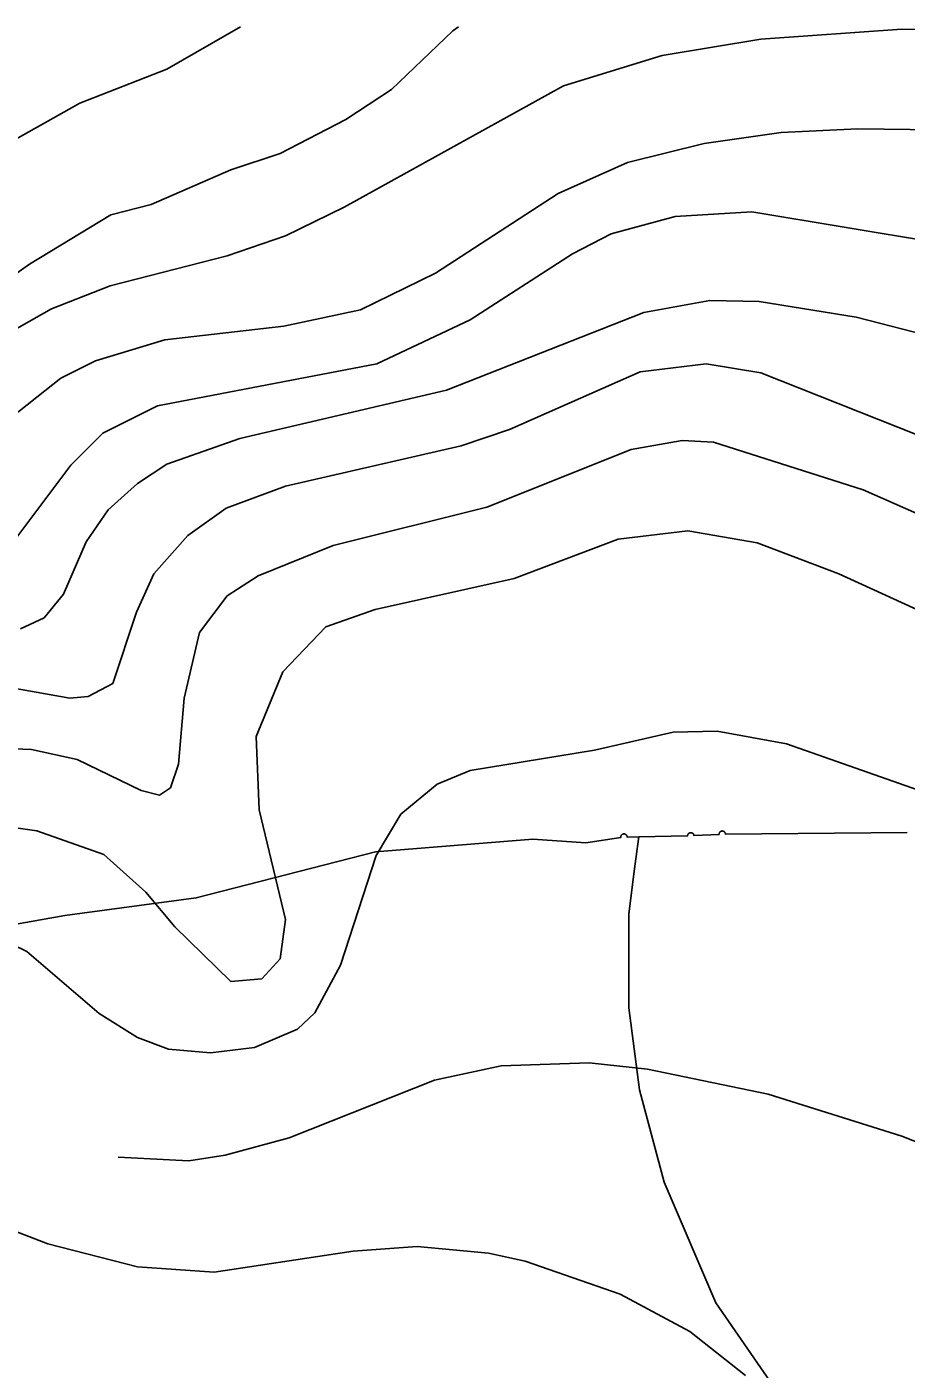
# Model space of a CAD drawing. Extents: x -662500 to -653478, y -1056827 to -1049993.
# Drawn here: x -661213 to -661076.7, y -1051221.5 to -1051013.4 of the extents above; entities that cross this region are included whole.
import ezdxf

# ---------------------------------------------------------------- set-up
doc = ezdxf.new("R2010")
doc.units = 0
doc.layers.add('Vrstva 24', color=7, linetype='Continuous')
doc.layers.add('Vrstva 7', color=7, linetype='Continuous')

msp = doc.modelspace()

# ---------------------------------------------------------------- linework, layer by layer
at = {"layer": 'Vrstva 24'}
for points in [[(-661118.17, -1051138.98), (-661119.98, -1051139.01), (-661119.98, -1051138.99), (-661119.98, -1051138.96), (-661119.99, -1051138.93), (-661119.99, -1051138.9), (-661120, -1051138.87), (-661120.01, -1051138.84), (-661120.03, -1051138.81), (-661120.04, -1051138.78), (-661120.06, -1051138.75), (-661120.08, -1051138.72), (-661120.1, -1051138.69), (-661120.13, -1051138.66), (-661120.16, -1051138.64), (-661120.19, -1051138.62), (-661120.22, -1051138.6), (-661120.25, -1051138.58), (-661120.27, -1051138.57), (-661120.3, -1051138.55), (-661120.33, -1051138.54), (-661120.36, -1051138.53), (-661120.39, -1051138.53), (-661120.42, -1051138.52), (-661120.44, -1051138.52), (-661120.46, -1051138.52), (-661120.5, -1051138.52), (-661120.53, -1051138.52), (-661120.56, -1051138.53), (-661120.59, -1051138.53), (-661120.62, -1051138.54), (-661120.65, -1051138.55), (-661120.68, -1051138.56), (-661120.71, -1051138.58), (-661120.74, -1051138.6), (-661120.77, -1051138.62), (-661120.8, -1051138.64), (-661120.83, -1051138.66), (-661120.86, -1051138.69), (-661120.88, -1051138.72), (-661120.9, -1051138.75), (-661120.92, -1051138.78), (-661120.94, -1051138.81), (-661120.95, -1051138.84), (-661120.96, -1051138.87), (-661120.97, -1051138.9), (-661120.97, -1051138.93), (-661120.98, -1051138.96), (-661120.98, -1051138.99), (-661120.98, -1051139.02), (-661120.98, -1051139.05), (-661120.98, -1051139.08), (-661126.37, -1051139.91), (-661134.61, -1051139.35), (-661158.98, -1051141.28), (-661186.79, -1051148.44), (-661207.17, -1051151.19), (-661238.28, -1051156.7)], [(-661073.21, -1051254.72), (-661093.86, -1051229.12), (-661106.25, -1051211.22), (-661114.24, -1051192.49), (-661118.09, -1051178.18), (-661119.74, -1051165.51), (-661119.74, -1051150.92), (-661118.83, -1051143.95), (-661118.37, -1051140.45), (-661118.17, -1051138.98)], [(-661105.64, -1051138.27), (-661105.66, -1051138.3), (-661105.68, -1051138.33), (-661105.69, -1051138.36), (-661105.71, -1051138.39), (-661105.72, -1051138.42), (-661105.73, -1051138.45), (-661105.73, -1051138.48), (-661105.74, -1051138.51), (-661105.74, -1051138.54), (-661105.74, -1051138.57), (-661105.74, -1051138.6), (-661109.62, -1051138.79), (-661109.62, -1051138.77), (-661109.63, -1051138.74), (-661109.63, -1051138.71), (-661109.64, -1051138.68), (-661109.65, -1051138.65), (-661109.67, -1051138.62), (-661109.68, -1051138.59), (-661109.7, -1051138.56), (-661109.72, -1051138.53), (-661109.74, -1051138.5), (-661109.77, -1051138.47), (-661109.8, -1051138.45), (-661109.83, -1051138.43), (-661109.86, -1051138.41), (-661109.89, -1051138.39), (-661109.91, -1051138.38), (-661109.94, -1051138.37), (-661109.97, -1051138.36), (-661110.01, -1051138.35), (-661110.03, -1051138.34), (-661110.06, -1051138.34), (-661110.09, -1051138.33), (-661110.12, -1051138.33), (-661110.15, -1051138.33), (-661110.18, -1051138.33), (-661110.21, -1051138.34), (-661110.24, -1051138.35), (-661110.27, -1051138.36), (-661110.3, -1051138.37), (-661110.33, -1051138.38), (-661110.35, -1051138.39), (-661110.38, -1051138.41), (-661110.41, -1051138.43), (-661110.44, -1051138.45), (-661110.47, -1051138.47), (-661110.5, -1051138.5), (-661110.52, -1051138.53), (-661110.54, -1051138.56), (-661110.56, -1051138.59), (-661110.57, -1051138.62), (-661110.59, -1051138.65), (-661110.6, -1051138.68), (-661110.61, -1051138.71), (-661110.61, -1051138.74), (-661110.62, -1051138.77), (-661110.62, -1051138.8), (-661110.62, -1051138.83), (-661118.17, -1051138.98)], [(-661076.58, -1051138.28), (-661104.74, -1051138.56), (-661104.74, -1051138.54), (-661104.74, -1051138.51), (-661104.75, -1051138.48), (-661104.75, -1051138.45), (-661104.76, -1051138.42), (-661104.77, -1051138.39), (-661104.79, -1051138.36), (-661104.8, -1051138.33), (-661104.82, -1051138.3), (-661104.84, -1051138.27), (-661104.86, -1051138.24), (-661104.89, -1051138.21), (-661104.92, -1051138.19), (-661104.95, -1051138.17), (-661104.98, -1051138.15), (-661105.01, -1051138.13), (-661105.03, -1051138.12), (-661105.06, -1051138.11), (-661105.09, -1051138.1), (-661105.13, -1051138.09), (-661105.15, -1051138.08), (-661105.18, -1051138.08), (-661105.21, -1051138.07), (-661105.24, -1051138.07), (-661105.27, -1051138.07), (-661105.3, -1051138.07), (-661105.33, -1051138.08), (-661105.36, -1051138.09), (-661105.39, -1051138.1), (-661105.42, -1051138.11), (-661105.45, -1051138.12), (-661105.47, -1051138.13), (-661105.5, -1051138.15), (-661105.53, -1051138.17), (-661105.56, -1051138.19), (-661105.59, -1051138.21), (-661105.62, -1051138.24), (-661105.64, -1051138.27)]]:
    msp.add_lwpolyline(points, dxfattribs=at)
at = {"layer": 'Vrstva 7'}
for p, q in [((-661191.35, -1051019.98), (-661179.91, -1051013.4)), ((-661156.49, -1051023.1), (-661147, -1051014.03)), ((-661147, -1051014.03), (-661146.12, -1051013.4)), ((-661099.24, -1051015.31), (-661077.42, -1051013.75)), ((-661077.42, -1051013.75), (-661041.14, -1051014.03)), ((-661114.54, -1051017.86), (-661099.24, -1051015.31)), ((-661129.85, -1051022.53), (-661114.54, -1051017.86)), ((-661204.82, -1051025.23), (-661191.35, -1051019.98)), ((-661163.86, -1051041.38), (-661129.85, -1051022.53)), ((-661163.58, -1051027.78), (-661156.49, -1051023.1)), ((-661241.24, -1051045.63), (-661204.82, -1051025.23)), ((-661173.78, -1051033.02), (-661163.58, -1051027.78)), ((-661084.22, -1051029.2), (-661096.12, -1051029.76)), ((-661022.71, -1051030.04), (-661084.22, -1051029.2)), ((-661108.03, -1051031.46), (-661119.93, -1051034.44)), ((-661096.12, -1051029.76), (-661108.03, -1051031.46)), ((-661181.44, -1051035.57), (-661173.78, -1051033.02)), ((-661193.76, -1051040.96), (-661181.44, -1051035.57)), ((-661119.93, -1051034.44), (-661130.7, -1051039.26)), ((-661130.7, -1051039.26), (-661149.69, -1051051.59)), ((-661200, -1051042.52), (-661193.76, -1051040.96)), ((-661172.93, -1051045.78), (-661163.86, -1051041.38)), ((-661212.61, -1051050.17), (-661200, -1051042.52)), ((-661112.56, -1051042.8), (-661122.48, -1051045.49)), ((-661100.66, -1051042.09), (-661112.56, -1051042.8)), ((-661070.9, -1051047.05), (-661100.66, -1051042.09)), ((-661182, -1051048.89), (-661172.93, -1051045.78)), ((-661122.48, -1051045.49), (-661128.43, -1051048.61)), ((-661217.64, -1051053.69), (-661212.61, -1051050.17)), ((-661200.14, -1051053.57), (-661182, -1051048.89)), ((-661128.43, -1051048.61), (-661144.31, -1051058.81)), ((-661149.69, -1051051.59), (-661161.31, -1051057.26)), ((-661209.21, -1051057.11), (-661200.14, -1051053.57)), ((-661107.18, -1051055.84), (-661117.38, -1051057.68)), ((-661099.52, -1051055.98), (-661107.18, -1051055.84)), ((-661084.5, -1051058.39), (-661099.52, -1051055.98)), ((-661218.28, -1051062.22), (-661209.21, -1051057.11)), ((-661161.31, -1051057.26), (-661173.21, -1051059.81)), ((-661117.38, -1051057.68), (-661147.99, -1051069.73)), ((-661066.36, -1051063.06), (-661084.5, -1051058.39)), ((-661173.21, -1051059.81), (-661191.64, -1051061.93)), ((-661144.31, -1051058.81), (-661158.76, -1051065.62)), ((-661191.64, -1051061.93), (-661202.41, -1051065.19)), ((-661202.41, -1051065.19), (-661207.79, -1051067.88)), ((-661158.76, -1051065.62), (-661192.77, -1051072.14)), ((-661117.95, -1051066.89), (-661138.21, -1051075.82)), ((-661107.74, -1051065.62), (-661117.95, -1051066.89)), ((-661099.24, -1051067.03), (-661107.74, -1051065.62)), ((-661207.79, -1051067.88), (-661216.72, -1051074.97)), ((-661071.46, -1051078.09), (-661099.24, -1051067.03)), ((-661147.99, -1051069.73), (-661180.02, -1051077.24)), ((-661192.77, -1051072.14), (-661201.28, -1051076.39)), ((-661201.28, -1051076.39), (-661206.23, -1051081.35)), ((-661180.02, -1051077.24), (-661191.35, -1051081.21)), ((-661138.21, -1051075.82), (-661145.72, -1051078.37)), ((-661145.72, -1051078.37), (-661172.93, -1051084.61)), ((-661119.36, -1051078.94), (-661141.75, -1051087.87)), ((-661111.43, -1051077.52), (-661119.36, -1051078.94)), ((-661106.61, -1051077.8), (-661111.43, -1051077.52)), ((-661083.37, -1051085.17), (-661106.61, -1051077.8)), ((-661206.23, -1051081.35), (-661216.01, -1051094.38)), ((-661191.35, -1051081.21), (-661195.89, -1051084.18)), ((-661195.89, -1051084.18), (-661200.43, -1051088.29)), ((-661172.93, -1051084.61), (-661182.14, -1051088.01)), ((-661063.53, -1051093.96), (-661083.37, -1051085.17)), ((-661200.43, -1051088.29), (-661203.83, -1051093.25)), ((-661182.14, -1051088.01), (-661188.09, -1051092.26)), ((-661141.75, -1051087.87), (-661165.56, -1051093.82)), ((-661110.58, -1051091.55), (-661121.35, -1051092.83)), ((-661099.81, -1051093.39), (-661110.58, -1051091.55)), ((-661203.83, -1051093.25), (-661207.37, -1051101.33)), ((-661188.09, -1051092.26), (-661193.34, -1051098.21)), ((-661165.56, -1051093.82), (-661177.18, -1051098.5)), ((-661121.35, -1051092.83), (-661137.5, -1051098.92)), ((-661087.19, -1051098.21), (-661099.81, -1051093.39)), ((-661193.34, -1051098.21), (-661196.03, -1051104.16)), ((-661177.18, -1051098.5), (-661182, -1051101.61)), ((-661137.5, -1051098.92), (-661159.04, -1051103.74)), ((-661069.48, -1051106.29), (-661087.19, -1051098.21)), ((-661207.37, -1051101.33), (-661210.34, -1051105.01)), ((-661182, -1051101.61), (-661186.25, -1051107.28)), ((-661196.03, -1051104.16), (-661199.72, -1051115.22)), ((-661159.04, -1051103.74), (-661166.7, -1051106.43)), ((-661210.34, -1051105.01), (-661214.03, -1051106.71)), ((-661166.7, -1051106.43), (-661173.36, -1051113.37)), ((-661186.25, -1051107.28), (-661188.66, -1051117.49)), ((-661173.36, -1051113.37), (-661177.47, -1051123.44)), ((-661206.38, -1051117.49), (-661220.55, -1051114.93)), ((-661199.72, -1051115.22), (-661203.54, -1051117.2)), ((-661203.54, -1051117.2), (-661206.38, -1051117.49)), ((-661188.66, -1051117.49), (-661189.51, -1051127.69)), ((-661112.84, -1051122.73), (-661125.03, -1051125.56)), ((-661106.04, -1051122.59), (-661112.84, -1051122.73)), ((-661095.27, -1051124.57), (-661106.04, -1051122.59)), ((-661212.33, -1051125.42), (-661223.12, -1051125.08)), ((-661177.47, -1051123.44), (-661177.04, -1051134.77)), ((-661070.61, -1051133.22), (-661095.27, -1051124.57)), ((-661205.24, -1051126.98), (-661212.33, -1051125.42)), ((-661195.32, -1051131.8), (-661205.24, -1051126.98)), ((-661125.03, -1051125.56), (-661144.31, -1051128.68)), ((-661189.51, -1051127.69), (-661190.79, -1051131.37)), ((-661144.31, -1051128.68), (-661149.41, -1051130.81)), ((-661190.79, -1051131.37), (-661192.49, -1051132.51)), ((-661149.41, -1051130.81), (-661155.08, -1051135.48)), ((-661192.49, -1051132.51), (-661195.32, -1051131.8)), ((-661211.48, -1051138.03), (-661243.79, -1051133.64)), ((-661177.04, -1051134.77), (-661172.93, -1051151.78)), ((-661155.08, -1051135.48), (-661158.9, -1051141.86)), ((-661201.13, -1051141.72), (-661211.48, -1051138.03)), ((-661194.61, -1051147.53), (-661201.13, -1051141.72)), ((-661158.9, -1051141.86), (-661164.43, -1051158.87)), ((-661190.08, -1051152.91), (-661194.61, -1051147.53)), ((-661172.93, -1051151.78), (-661173.78, -1051157.87)), ((-661181.44, -1051161.42), (-661190.08, -1051152.91)), ((-661213.04, -1051156.74), (-661217.43, -1051154.61)), ((-661201.84, -1051166.38), (-661213.04, -1051156.74)), ((-661173.78, -1051157.87), (-661176.62, -1051160.99)), ((-661164.43, -1051158.87), (-661168.4, -1051166.24)), ((-661176.62, -1051160.99), (-661181.44, -1051161.42)), ((-661195.89, -1051170.06), (-661201.84, -1051166.38)), ((-661168.4, -1051166.24), (-661171.09, -1051168.79)), ((-661171.09, -1051168.79), (-661177.75, -1051171.62)), ((-661191.07, -1051171.9), (-661195.89, -1051170.06)), ((-661184.55, -1051172.47), (-661191.07, -1051171.9)), ((-661177.75, -1051171.62), (-661184.55, -1051172.47)), ((-661139.49, -1051174.46), (-661149.83, -1051176.72)), ((-661125.88, -1051174.03), (-661139.49, -1051174.46)), ((-661116.81, -1051175.02), (-661125.88, -1051174.03)), ((-661098.1, -1051178.85), (-661116.81, -1051175.02)), ((-661149.83, -1051176.72), (-661172.36, -1051185.65)), ((-661077.42, -1051185.37), (-661098.1, -1051178.85)), ((-661066.08, -1051189.9), (-661077.42, -1051185.37)), ((-661172.36, -1051185.65), (-661182.29, -1051188.34)), ((-661187.95, -1051189.19), (-661198.86, -1051188.63)), ((-661182.29, -1051188.34), (-661187.95, -1051189.19)), ((-661218.56, -1051198.69), (-661209.78, -1051202.09)), ((-661209.78, -1051202.09), (-661195.89, -1051205.63)), ((-661183.99, -1051206.48), (-661162.45, -1051203.22)), ((-661162.45, -1051203.22), (-661152.52, -1051202.51)), ((-661152.52, -1051202.51), (-661141.47, -1051203.51)), ((-661141.47, -1051203.51), (-661135.8, -1051204.78)), ((-661195.89, -1051205.63), (-661183.99, -1051206.48)), ((-661135.8, -1051204.78), (-661121.06, -1051209.88)), ((-661121.06, -1051209.88), (-661110.29, -1051215.69)), ((-661110.29, -1051215.69), (-661101.65, -1051222.5))]:
    msp.add_line(p, q, dxfattribs=at)

doc.saveas('drawing.dxf')
